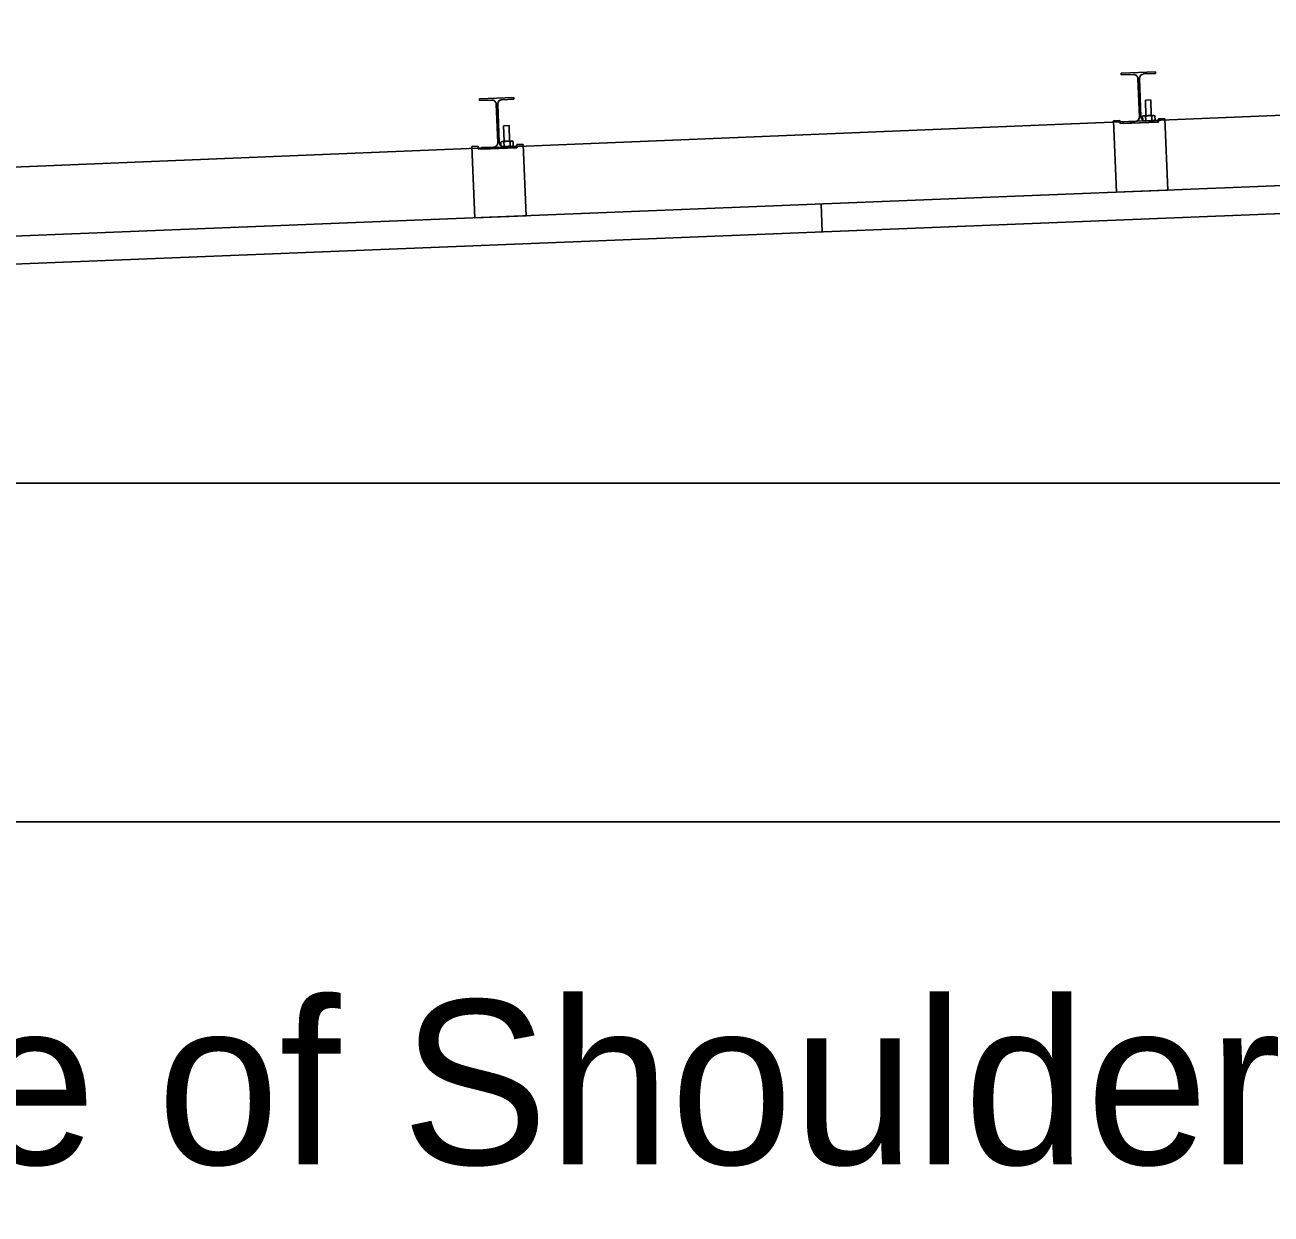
# Model space of a CAD drawing. Extents: x 9538 to 81668, y 7600 to 11751.
# Drawn here: x 21960 to 22081.3, y 9629.1 to 9744.9 of the extents above; entities that cross this region are included whole.
import ezdxf

# ---------------------------------------------------------------- set-up
doc = ezdxf.new("R2010")
doc.units = 0
for name, color, linetype in [('DsnShtMinorGrid16', 7, 'Continuous'), ('dsnStdCells', 7, 'Continuous'), ('dsnStdNameDate', 7, 'Continuous'), ('dsnStdNote', 7, 'Continuous'), ('dsnStdTable', 7, 'Continuous')]:
    doc.layers.add(name, color=color, linetype=linetype)

msp = doc.modelspace()

# ---------------------------------------------------------------- linework, layer by layer
at = {"layer": 'DsnShtMinorGrid16'}
for p, q in [((22249.57, 9742.98), (21820.72, 9725.37)), ((21352.01, 9700.29), (22296.11, 9700.29))]:
    msp.add_line(p, q, dxfattribs=at)
msp.add_lwpolyline([(22296.11, 9700.29), (22296.11, 9667.31), (21782.63, 9667.31), (21782.63, 9700.29)], close=True, dxfattribs=at)
at = {"layer": 'dsnStdCells'}
for p, q in [((22070.01, 9740.31), (22066.68, 9740.18)), ((22070.01, 9740.31), (22066.68, 9740.18)), ((22066.68, 9740.18), (22066.68, 9740.02)), ((22066.68, 9740.18), (22066.68, 9740.02)), ((22066.68, 9740.02), (22067.85, 9740.07)), ((22066.68, 9740.02), (22067.85, 9740.07)), ((22068.29, 9739.67), (22068.44, 9735.92)), ((22068.29, 9739.67), (22068.44, 9735.92)), ((22068.59, 9735.93), (22068.44, 9739.68)), ((22068.59, 9735.93), (22068.44, 9739.68)), ((22068.84, 9740.11), (22070.01, 9740.16)), ((22068.84, 9740.11), (22070.01, 9740.16)), ((22070.01, 9740.16), (22070.01, 9740.31)), ((22070.01, 9740.16), (22070.01, 9740.31)), ((22007.56, 9737.81), (22004.23, 9737.68)), ((22007.56, 9737.81), (22004.23, 9737.68)), ((22004.23, 9737.68), (22004.23, 9737.53)), ((22004.23, 9737.68), (22004.23, 9737.53)), ((22004.23, 9737.53), (22005.4, 9737.57)), ((22004.23, 9737.53), (22005.4, 9737.57)), ((22006.39, 9737.61), (22007.56, 9737.66)), ((22006.39, 9737.61), (22007.56, 9737.66)), ((22007.56, 9737.66), (22007.56, 9737.81)), ((22007.56, 9737.66), (22007.56, 9737.81)), ((22069.54, 9737.58), (22069.02, 9737.56)), ((22069.54, 9737.58), (22069.02, 9737.56)), ((22069.02, 9737.56), (22069.08, 9736.05)), ((22069.02, 9737.56), (22069.08, 9736.05)), ((22069.6, 9736.07), (22069.54, 9737.58)), ((22069.6, 9736.07), (22069.54, 9737.58)), ((22005.84, 9737.17), (22005.99, 9733.43)), ((22005.84, 9737.17), (22005.99, 9733.43)), ((22006.14, 9733.43), (22005.99, 9737.18)), ((22006.14, 9733.43), (22005.99, 9737.18)), ((22068.82, 9736.04), (22068.74, 9735.99)), ((22068.82, 9736.04), (22068.74, 9735.99)), ((22069.79, 9736.08), (22068.82, 9736.04)), ((22068.82, 9736.04), (22069.79, 9736.08)), ((22069.08, 9736.05), (22069.6, 9736.07)), ((22069.66, 9735.61), (22069.64, 9736.02)), ((22069.64, 9736.02), (22069.66, 9735.61)), ((22069.66, 9735.61), (22069.64, 9736.02)), ((22069.86, 9736.08), (22069.79, 9736.08)), ((22069.79, 9736.08), (22069.86, 9736.08)), ((22069.95, 9736.04), (22069.86, 9736.08)), ((22069.95, 9736.04), (22069.86, 9736.08)), ((22069.96, 9735.62), (22069.95, 9736.04)), ((22069.96, 9735.62), (22069.95, 9736.04)), ((22007.09, 9735.09), (22006.57, 9735.06)), ((22007.09, 9735.09), (22006.57, 9735.06)), ((22006.57, 9735.06), (22006.63, 9733.56)), ((22006.57, 9735.06), (22006.63, 9733.56)), ((22007.15, 9733.58), (22007.09, 9735.09)), ((22007.15, 9733.58), (22007.09, 9735.09)), ((22065.92, 9735.56), (22066.55, 9735.59)), ((22066.2, 9728.61), (22065.92, 9735.56)), ((22066.56, 9735.28), (22066.55, 9735.59)), ((22070.31, 9735.43), (22066.56, 9735.28)), ((22068.04, 9735.49), (22066.87, 9735.44)), ((22068.04, 9735.49), (22066.87, 9735.44)), ((22066.87, 9735.44), (22066.87, 9735.29)), ((22066.87, 9735.44), (22066.87, 9735.29)), ((22066.87, 9735.29), (22070.2, 9735.42)), ((22066.87, 9735.29), (22070.2, 9735.42)), ((22068.74, 9735.99), (22068.76, 9735.61)), ((22068.76, 9735.61), (22068.74, 9735.99)), ((22070.2, 9735.58), (22069.02, 9735.53)), ((22070.2, 9735.58), (22069.02, 9735.53)), ((22069.04, 9736), (22069.06, 9735.58)), ((22069.06, 9735.58), (22069.04, 9736)), ((22069.06, 9735.58), (22069.04, 9736)), ((22069.88, 9735.56), (22069.96, 9735.62)), ((22069.88, 9735.56), (22069.96, 9735.62)), ((22070.2, 9735.42), (22070.2, 9735.58)), ((22070.2, 9735.42), (22070.2, 9735.58)), ((22070.29, 9735.74), (22070.92, 9735.76)), ((22070.29, 9735.74), (22070.31, 9735.43)), ((22070.92, 9735.76), (22071.2, 9728.81)), ((22007.34, 9733.58), (22006.37, 9733.55)), ((22006.37, 9733.55), (22007.34, 9733.58)), ((22006.63, 9733.56), (22007.15, 9733.58)), ((22007.41, 9733.59), (22007.34, 9733.58)), ((22007.34, 9733.58), (22007.41, 9733.59)), ((22007.5, 9733.54), (22007.41, 9733.59)), ((22007.5, 9733.54), (22007.41, 9733.59)), ((22003.47, 9733.06), (22004.1, 9733.09)), ((22003.75, 9726.11), (22003.47, 9733.06)), ((22004.11, 9732.78), (22004.1, 9733.09)), ((22007.86, 9732.93), (22004.11, 9732.78)), ((22005.59, 9732.99), (22004.41, 9732.95)), ((22005.59, 9732.99), (22004.41, 9732.95)), ((22004.41, 9732.95), (22004.42, 9732.79)), ((22004.41, 9732.95), (22004.42, 9732.79)), ((22004.42, 9732.79), (22007.75, 9732.92)), ((22004.42, 9732.79), (22007.75, 9732.92)), ((22006.37, 9733.55), (22006.29, 9733.49)), ((22006.37, 9733.55), (22006.29, 9733.49)), ((22006.29, 9733.49), (22006.31, 9733.11)), ((22006.31, 9733.11), (22006.29, 9733.49)), ((22007.75, 9733.08), (22006.57, 9733.03)), ((22007.75, 9733.08), (22006.57, 9733.03)), ((22006.61, 9733.09), (22006.59, 9733.5)), ((22006.59, 9733.5), (22006.61, 9733.09)), ((22006.61, 9733.09), (22006.59, 9733.5)), ((22007.21, 9733.11), (22007.19, 9733.53)), ((22007.19, 9733.53), (22007.21, 9733.11)), ((22007.21, 9733.11), (22007.19, 9733.53)), ((22007.43, 9733.07), (22007.51, 9733.12)), ((22007.43, 9733.07), (22007.51, 9733.12)), ((22007.51, 9733.12), (22007.5, 9733.54)), ((22007.51, 9733.12), (22007.5, 9733.54)), ((22007.75, 9732.92), (22007.75, 9733.08)), ((22007.75, 9732.92), (22007.75, 9733.08)), ((22007.84, 9733.24), (22008.47, 9733.26)), ((22007.84, 9733.24), (22007.86, 9732.93)), ((22008.47, 9733.26), (22008.75, 9726.31)), ((22071.2, 9728.81), (22066.2, 9728.61)), ((22008.75, 9726.31), (22003.75, 9726.11))]:
    msp.add_line(p, q, dxfattribs=at)
for points in [[(22068.76, 9735.61), (22068.76, 9735.61)], [(22069.02, 9735.53), (22069.88, 9735.56), (22069.88, 9735.56)], [(22006.31, 9733.11), (22006.31, 9733.11)], [(22006.57, 9733.03), (22007.43, 9733.07), (22007.43, 9733.07)]]:
    msp.add_lwpolyline(points, dxfattribs=at)
for centre, start, end in [((22067.87, 9739.65), 2.2841, 92.2932), ((22067.87, 9739.65), 2.2841, 92.2932), ((22068.86, 9739.69), 92.2981, 182.2871), ((22068.86, 9739.69), 92.2981, 182.2871), ((22005.42, 9737.16), 2.2841, 92.2932), ((22005.42, 9737.16), 2.2841, 92.2932), ((22006.41, 9737.2), 92.2981, 182.2871), ((22006.41, 9737.2), 92.2981, 182.2871), ((22068.02, 9735.91), 272.2981, 2.2871), ((22068.02, 9735.91), 272.2981, 2.2871), ((22069.01, 9735.95), 182.2841, 272.2932), ((22069.01, 9735.95), 182.2841, 272.2932), ((22069.01, 9735.95), 233.1773, 272.2932), ((22005.57, 9733.41), 272.2981, 2.2871), ((22005.57, 9733.41), 272.2981, 2.2871), ((22006.56, 9733.45), 182.2841, 272.2932), ((22006.56, 9733.45), 182.2841, 272.2932), ((22006.56, 9733.45), 233.1773, 272.2932)]:
    msp.add_arc(centre, 0.417, start, end, dxfattribs=at)
for points in [[(22069.04, 9736), (22069.02, 9736.01), (22068.97, 9736.04), (22068.88, 9736.05), (22068.81, 9736.03), (22068.77, 9736), (22068.74, 9735.99)], [(22068.74, 9735.99), (22068.77, 9736), (22068.81, 9736.03), (22068.88, 9736.05), (22068.97, 9736.04), (22069.02, 9736.01), (22069.04, 9736)], [(22069.04, 9736), (22069.02, 9736.01), (22068.97, 9736.04), (22068.88, 9736.05), (22068.81, 9736.03), (22068.77, 9736), (22068.74, 9735.99)], [(22069.64, 9736.02), (22069.59, 9736.04), (22069.48, 9736.06), (22069.33, 9736.07), (22069.18, 9736.04), (22069.09, 9736.01), (22069.04, 9736)], [(22069.04, 9736), (22069.09, 9736.01), (22069.18, 9736.04), (22069.33, 9736.07), (22069.48, 9736.06), (22069.59, 9736.04), (22069.64, 9736.02)], [(22069.64, 9736.02), (22069.59, 9736.04), (22069.48, 9736.06), (22069.33, 9736.07), (22069.18, 9736.04), (22069.09, 9736.01), (22069.04, 9736)], [(22069.95, 9736.04), (22069.93, 9736.05), (22069.89, 9736.06), (22069.83, 9736.08), (22069.76, 9736.08), (22069.69, 9736.05), (22069.66, 9736.03), (22069.64, 9736.02)], [(22069.64, 9736.02), (22069.66, 9736.03), (22069.69, 9736.05), (22069.76, 9736.08), (22069.83, 9736.08), (22069.89, 9736.06), (22069.93, 9736.05), (22069.95, 9736.04)], [(22069.95, 9736.04), (22069.93, 9736.05), (22069.89, 9736.06), (22069.83, 9736.08), (22069.76, 9736.08), (22069.69, 9736.05), (22069.66, 9736.03), (22069.64, 9736.02)], [(22068.96, 9735.54), (22068.97, 9735.54), (22069.01, 9735.55), (22069.04, 9735.57), (22069.06, 9735.58)], [(22069.06, 9735.58), (22069.11, 9735.57), (22069.22, 9735.55), (22069.38, 9735.54), (22069.53, 9735.56), (22069.62, 9735.59), (22069.66, 9735.61)], [(22069.66, 9735.61), (22069.62, 9735.59), (22069.53, 9735.56), (22069.38, 9735.54), (22069.22, 9735.55), (22069.11, 9735.57), (22069.06, 9735.58)], [(22069.06, 9735.58), (22069.11, 9735.57), (22069.22, 9735.55), (22069.38, 9735.54), (22069.53, 9735.56), (22069.62, 9735.59), (22069.66, 9735.61)], [(22069.66, 9735.61), (22069.67, 9735.6), (22069.71, 9735.58), (22069.78, 9735.56), (22069.85, 9735.56), (22069.91, 9735.59), (22069.94, 9735.61), (22069.96, 9735.62)], [(22069.96, 9735.62), (22069.94, 9735.61), (22069.91, 9735.59), (22069.85, 9735.56), (22069.78, 9735.56), (22069.71, 9735.58), (22069.67, 9735.6), (22069.66, 9735.61)], [(22069.66, 9735.61), (22069.67, 9735.6), (22069.71, 9735.58), (22069.78, 9735.56), (22069.85, 9735.56), (22069.91, 9735.59), (22069.94, 9735.61), (22069.96, 9735.62)], [(22007.5, 9733.54), (22007.48, 9733.55), (22007.44, 9733.57), (22007.38, 9733.58), (22007.31, 9733.58), (22007.24, 9733.56), (22007.21, 9733.53), (22007.19, 9733.53)], [(22007.19, 9733.53), (22007.21, 9733.53), (22007.24, 9733.56), (22007.31, 9733.58), (22007.38, 9733.58), (22007.44, 9733.57), (22007.48, 9733.55), (22007.5, 9733.54)], [(22007.5, 9733.54), (22007.48, 9733.55), (22007.44, 9733.57), (22007.38, 9733.58), (22007.31, 9733.58), (22007.24, 9733.56), (22007.21, 9733.53), (22007.19, 9733.53)], [(22006.59, 9733.5), (22006.57, 9733.52), (22006.52, 9733.54), (22006.43, 9733.55), (22006.36, 9733.53), (22006.32, 9733.5), (22006.29, 9733.49)], [(22006.29, 9733.49), (22006.32, 9733.5), (22006.36, 9733.53), (22006.43, 9733.55), (22006.52, 9733.54), (22006.57, 9733.52), (22006.59, 9733.5)], [(22006.59, 9733.5), (22006.57, 9733.52), (22006.52, 9733.54), (22006.43, 9733.55), (22006.36, 9733.53), (22006.32, 9733.5), (22006.29, 9733.49)], [(22006.51, 9733.04), (22006.52, 9733.04), (22006.56, 9733.05), (22006.59, 9733.07), (22006.61, 9733.09)], [(22007.19, 9733.53), (22007.14, 9733.54), (22007.03, 9733.56), (22006.88, 9733.57), (22006.73, 9733.55), (22006.64, 9733.52), (22006.59, 9733.5)], [(22006.59, 9733.5), (22006.64, 9733.52), (22006.73, 9733.55), (22006.88, 9733.57), (22007.03, 9733.56), (22007.14, 9733.54), (22007.19, 9733.53)], [(22007.19, 9733.53), (22007.14, 9733.54), (22007.03, 9733.56), (22006.88, 9733.57), (22006.73, 9733.55), (22006.64, 9733.52), (22006.59, 9733.5)], [(22007.21, 9733.11), (22007.17, 9733.1), (22007.08, 9733.07), (22006.93, 9733.04), (22006.77, 9733.05), (22006.66, 9733.07), (22006.61, 9733.09)], [(22006.61, 9733.09), (22006.66, 9733.07), (22006.77, 9733.05), (22006.93, 9733.04), (22007.08, 9733.07), (22007.17, 9733.1), (22007.21, 9733.11)], [(22006.61, 9733.09), (22006.66, 9733.07), (22006.77, 9733.05), (22006.93, 9733.04), (22007.08, 9733.07), (22007.17, 9733.1), (22007.21, 9733.11)], [(22007.51, 9733.12), (22007.49, 9733.11), (22007.46, 9733.09), (22007.4, 9733.07), (22007.33, 9733.06), (22007.26, 9733.08), (22007.22, 9733.1), (22007.21, 9733.11)], [(22007.21, 9733.11), (22007.22, 9733.1), (22007.26, 9733.08), (22007.33, 9733.06), (22007.4, 9733.07), (22007.46, 9733.09), (22007.49, 9733.11), (22007.51, 9733.12)], [(22007.21, 9733.11), (22007.22, 9733.1), (22007.26, 9733.08), (22007.33, 9733.06), (22007.4, 9733.07), (22007.46, 9733.09), (22007.49, 9733.11), (22007.51, 9733.12)]]:
    msp.add_open_spline(points, degree=3, dxfattribs=at)
at = {"layer": 'dsnStdNameDate'}
msp.add_line((22353.67, 9700.29), (21321.75, 9700.29), dxfattribs=at)
at = {"layer": 'dsnStdTable'}
for p, q in [((21820.72, 9725.37), (22296.11, 9744.89)), ((22070.01, 9740.31), (22066.68, 9740.18)), ((22066.68, 9740.18), (22066.68, 9740.02)), ((22066.68, 9740.02), (22067.85, 9740.07)), ((22068.29, 9739.67), (22068.44, 9735.92)), ((22068.59, 9735.93), (22068.44, 9739.68)), ((22068.84, 9740.11), (22070.01, 9740.16)), ((22070.01, 9740.16), (22070.01, 9740.31)), ((22007.56, 9737.81), (22004.23, 9737.68)), ((22004.23, 9737.68), (22004.23, 9737.53)), ((22004.23, 9737.53), (22005.4, 9737.57)), ((22006.39, 9737.61), (22007.56, 9737.66)), ((22007.56, 9737.66), (22007.56, 9737.81)), ((22069.54, 9737.58), (22069.02, 9737.56)), ((22069.02, 9737.56), (22069.08, 9736.05)), ((22069.6, 9736.07), (22069.54, 9737.58)), ((22005.84, 9737.17), (22005.99, 9733.43)), ((22006.14, 9733.43), (22005.99, 9737.18)), ((22068.82, 9736.04), (22068.74, 9735.99)), ((22068.82, 9736.04), (22069.79, 9736.08)), ((22069.66, 9735.61), (22069.64, 9736.02)), ((22069.79, 9736.08), (22069.86, 9736.08)), ((22069.95, 9736.04), (22069.86, 9736.08)), ((22069.96, 9735.62), (22069.95, 9736.04)), ((22007.09, 9735.09), (22006.57, 9735.06)), ((22006.57, 9735.06), (22006.63, 9733.56)), ((22007.15, 9733.58), (22007.09, 9735.09)), ((22065.92, 9735.56), (22066.55, 9735.59)), ((22066.2, 9728.61), (22065.92, 9735.56)), ((22066.56, 9735.28), (22066.55, 9735.59)), ((22070.31, 9735.43), (22066.56, 9735.28)), ((22068.04, 9735.49), (22066.87, 9735.44)), ((22066.87, 9735.44), (22066.87, 9735.29)), ((22066.87, 9735.29), (22070.2, 9735.42)), ((22068.76, 9735.61), (22068.74, 9735.99)), ((22070.2, 9735.58), (22069.02, 9735.53)), ((22069.06, 9735.58), (22069.04, 9736)), ((22069.88, 9735.56), (22069.96, 9735.62)), ((22070.2, 9735.42), (22070.2, 9735.58)), ((22070.29, 9735.74), (22070.92, 9735.76)), ((22070.29, 9735.74), (22070.31, 9735.43)), ((22070.92, 9735.76), (22071.2, 9728.81)), ((22199.32, 9733.93), (21787.75, 9717.47)), ((22006.37, 9733.55), (22007.34, 9733.58)), ((22007.34, 9733.58), (22007.41, 9733.59)), ((22007.5, 9733.54), (22007.41, 9733.59)), ((22003.47, 9733.06), (22004.1, 9733.09)), ((22003.75, 9726.11), (22003.47, 9733.06)), ((22004.11, 9732.78), (22004.1, 9733.09)), ((22007.86, 9732.93), (22004.11, 9732.78)), ((22005.59, 9732.99), (22004.41, 9732.95)), ((22004.41, 9732.95), (22004.42, 9732.79)), ((22004.42, 9732.79), (22007.75, 9732.92)), ((22006.37, 9733.55), (22006.29, 9733.49)), ((22006.31, 9733.11), (22006.29, 9733.49)), ((22007.75, 9733.08), (22006.57, 9733.03)), ((22006.61, 9733.09), (22006.59, 9733.5)), ((22007.21, 9733.11), (22007.19, 9733.53)), ((22007.43, 9733.07), (22007.51, 9733.12)), ((22007.51, 9733.12), (22007.5, 9733.54)), ((22007.75, 9732.92), (22007.75, 9733.08)), ((22007.84, 9733.24), (22008.47, 9733.26)), ((22007.84, 9733.24), (22007.86, 9732.93)), ((22008.47, 9733.26), (22008.75, 9726.31)), ((22199.43, 9731.22), (21787.75, 9714.76)), ((22071.2, 9728.81), (22066.2, 9728.61)), ((22008.75, 9726.31), (22003.75, 9726.11)), ((22037.47, 9727.46), (22037.58, 9724.75)), ((21352.01, 9667.31), (22790.48, 9667.31))]:
    msp.add_line(p, q, dxfattribs=at)
for centre, start, end in [((22067.87, 9739.65), 2.2841, 92.2932), ((22068.86, 9739.69), 92.2981, 182.2871), ((22005.42, 9737.16), 2.2841, 92.2932), ((22006.41, 9737.2), 92.2981, 182.2871), ((22068.02, 9735.91), 272.2981, 2.2871), ((22069.01, 9735.95), 182.2841, 272.2932), ((22005.57, 9733.41), 272.2981, 2.2871), ((22006.56, 9733.45), 182.2841, 272.2932)]:
    msp.add_arc(centre, 0.417, start, end, dxfattribs=at)
for points in [[(22069.04, 9736), (22069.02, 9736.01), (22068.97, 9736.04), (22068.88, 9736.05), (22068.81, 9736.03), (22068.77, 9736), (22068.74, 9735.99)], [(22069.64, 9736.02), (22069.59, 9736.04), (22069.48, 9736.06), (22069.33, 9736.07), (22069.18, 9736.04), (22069.09, 9736.01), (22069.04, 9736)], [(22069.95, 9736.04), (22069.93, 9736.05), (22069.89, 9736.06), (22069.83, 9736.08), (22069.76, 9736.08), (22069.69, 9736.05), (22069.66, 9736.03), (22069.64, 9736.02)], [(22068.96, 9735.54), (22068.97, 9735.54), (22069.01, 9735.55), (22069.04, 9735.57), (22069.06, 9735.58)], [(22069.06, 9735.58), (22069.11, 9735.57), (22069.22, 9735.55), (22069.38, 9735.54), (22069.53, 9735.56), (22069.62, 9735.59), (22069.66, 9735.61)], [(22069.66, 9735.61), (22069.67, 9735.6), (22069.71, 9735.58), (22069.78, 9735.56), (22069.85, 9735.56), (22069.91, 9735.59), (22069.94, 9735.61), (22069.96, 9735.62)], [(22007.5, 9733.54), (22007.48, 9733.55), (22007.44, 9733.57), (22007.38, 9733.58), (22007.31, 9733.58), (22007.24, 9733.56), (22007.21, 9733.53), (22007.19, 9733.53)], [(22006.59, 9733.5), (22006.57, 9733.52), (22006.52, 9733.54), (22006.43, 9733.55), (22006.36, 9733.53), (22006.32, 9733.5), (22006.29, 9733.49)], [(22006.51, 9733.04), (22006.52, 9733.04), (22006.56, 9733.05), (22006.59, 9733.07), (22006.61, 9733.09)], [(22007.19, 9733.53), (22007.14, 9733.54), (22007.03, 9733.56), (22006.88, 9733.57), (22006.73, 9733.55), (22006.64, 9733.52), (22006.59, 9733.5)], [(22006.61, 9733.09), (22006.66, 9733.07), (22006.77, 9733.05), (22006.93, 9733.04), (22007.08, 9733.07), (22007.17, 9733.1), (22007.21, 9733.11)], [(22007.21, 9733.11), (22007.22, 9733.1), (22007.26, 9733.08), (22007.33, 9733.06), (22007.4, 9733.07), (22007.46, 9733.09), (22007.49, 9733.11), (22007.51, 9733.12)]]:
    msp.add_open_spline(points, degree=3, dxfattribs=at)

# ---------------------------------------------------------------- texts
at = {"layer": 'dsnStdNote'}
msp.add_text('Edge of Shoulder Pavement', height=16, dxfattribs=at).set_placement((21916.93, 9633.96))

doc.saveas('drawing.dxf')
